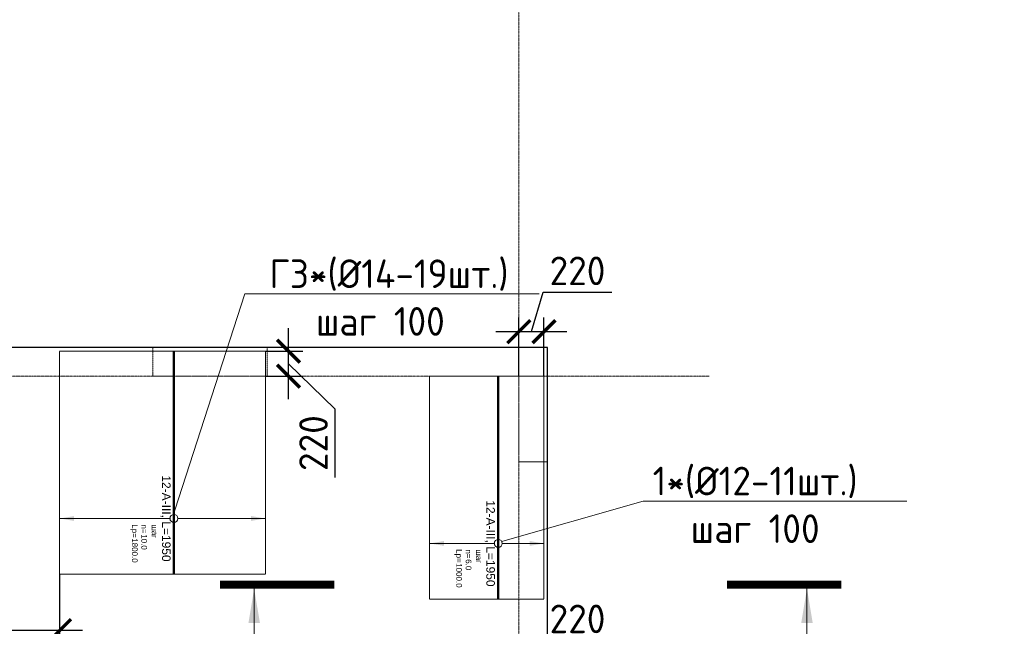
# Model space of a CAD drawing. Header units: millimetres. Extents: x -42044588 to 856694, y -806701 to 941911.
# Tile 693 of 1056: x 147711 to 156323, y -269794 to -264491. Entities that reach past the tile are written whole.
import ezdxf
from ezdxf import colors
from ezdxf.entities.mleader import LeaderData, LeaderLine
from ezdxf.enums import TextEntityAlignment as Align
from ezdxf.math import Vec2, Vec3

# ---------------------------------------------------------------- set-up
doc = ezdxf.new("R2010")
doc.units = ezdxf.units.MM
doc.set_wipeout_variables(frame=1)
for name, pattern in [('01 Штриховая _4 мм_', [6, 3.5, -2.5]), ('______5', [1100, 800, -100, 100, -100]), ('DASHED', [7, 5, -2, 0]), ('GOST2.303 4', [7, 5, -2, 0]), ('осевая', [50.8, 31.75, -6.35, 6.35, -6.35])]:
    doc.linetypes.add(name, pattern=pattern)
doc.layers.add('0 @ 100', color=7, linetype='Continuous')
for name, color, linetype, lineweight in [('907Сл Осевые', 1, 'Continuous', 0), ('АрмСтер', 2, 'Continuous', 50), ('контур распр. стерхней', 2, 'GOST2.303 4', 20), ('Оси', 40, '______5', 18), ('Перекрытие ж_бетон', 1, 'Continuous', 30), ('подоснова', 151, 'Continuous', 5), ('РАЗМЕРЫ', 1, 'Continuous', 9), ('Узлы', 7, 'Continuous', 0)]:
    doc.layers.add(name, color=color, linetype=linetype, lineweight=lineweight)
doc.layers.add('АрмСтер_атрибуты', color=2, linetype='Continuous', lineweight=0, plot=False)
doc.layers.add('Колонна_ бетон', color=7, linetype='Continuous', lineweight=50, true_color=0xb4b496)
doc.styles.add('GOST-2.304_Type-B', font='GOST_Common.ttf')
doc.styles.get("Standard").update_dxf_attribs({"font": 'arial.ttf'})
doc.styles.add('Аннотативный', font='arial.ttf')
doc.styles.add('ГОСТ', font='GOST_Common.ttf')
doc.dimstyles.new('СПДС', dxfattribs={"dimscale": 100, "dimtxt": 2.5, "dimasz": 2, "dimexe": 1.25, "dimexo": 0, "dimtad": 1, "dimdec": 0, "dimrnd": 5, "dimtxsty": 'GOST-2.304_Type-B', "dimblk": 'ARCHTICK', "dimcen": 2.5, "dimdle": 2, "dimclrd": 1, "dimclre": 1, "dimclrt": 1, "dimadec": 0, "dimazin": 2, "dimtfac": 0.75, "dimtdec": 0, "dimtmove": 1, "dimatfit": 3, "dimfxl": 0, "dimtolj": 1, "dimarcsym": 0})

# ---------------------------------------------------------------- blocks, each defined once
blk = doc.blocks.new('оси блок 2')
at = {"layer": 'Оси', "color": 16, "linetype": 'осевая', "lineweight": 0, "ltscale": 0.25, "transparency": 33554687}
for p, q in [((-38904.7, -322543), (-38904.7, -347914.1)), ((-89822.3, -326301.3), (-37238.5, -326301.3))]:
    blk.add_line(p, q, dxfattribs=at)
blk = doc.blocks.new('подложка стн 1-го этажа')
at = {"layer": 'Колонна_ бетон', "color": 252, "linetype": 'DASHED', "lineweight": 0, "ltscale": 0.5, "true_color": 0x939598, "transparency": 33554687}
for p, q in [((55093.8, 26361.8, -200), (55093.8, 26361.8, -200)), ((54843.8, 26111.8, -200), (54843.8, 26111.8, -200))]:
    blk.add_line(p, q, dxfattribs=at)
for points, elevation in [([(51643.8, 26362.2), (52643.5, 26362.2), (52643.5, 26111.8), (51643.8, 26111.8)], -360), ([(54843.9, 26361.8), (55093.9, 26361.8), (55093.9, 25361.5), (54843.9, 25361.5)], -560)]:
    blk.add_lwpolyline(points, close=True, dxfattribs=dict(at, elevation=elevation))
blk = doc.blocks.new('_None')
blk = doc.blocks.new('*U2505')
at = {"layer": 'РАЗМЕРЫ'}
for p, q in [((112.5, 400), (-112.5, 400)), ((112.5, -600), (-112.5, -600))]:
    blk.add_line(p, q, dxfattribs=at)
at = {"layer": 'РАЗМЕРЫ', "ltscale": 15}
blk.add_line((0, -600), (0, 400), dxfattribs=at)
at = {"layer": 'РАЗМЕРЫ'}
for points in [[(0, 400), (20.9, 274.8), (-20.9, 274.8)], [(0, -600), (20.9, -474.8), (-20.9, -474.8)]]:
    blk.add_solid(points, dxfattribs=at)
at = {"layer": 'АрмСтер_атрибуты', "color": 215, "ltscale": 15, "style": 'Аннотативный'}
for s, p in [('шаг', (51.4, -194.2)), ('n=', (51.4, -285.1)), ('Lр=', (50.2, -367.8))]:
    blk.add_text(s, height=50, dxfattribs=at).set_placement(p)
at = {"layer": 'АрмСтер_атрибуты', "style": 'Аннотативный', "flags": 8}
blk.add_attdef('ПОЗ', (110, 29.6), '', height=75, dxfattribs=at)
at = {"layer": 'АрмСтер_атрибуты', "color": 215, "style": 'Аннотативный'}
for tag, p, flags in [('ШАГ', (190.9, -194.2), 10), ('КОЛ', (138, -285.1), 8), ('ШИРИНА', (172.9, -367.8), 8)]:
    blk.add_attdef(tag, p, '', height=50, dxfattribs=dict(at, flags=flags))
at = {"layer": 'АрмСтер_атрибуты', "flags": 9}
for tag, p in [('МАССА', (-1033.5, -810.5)), ('ОБОЗНАЧЕНИЕ', (-1033.5, -924.4))]:
    blk.add_attdef(tag, p, '', height=75, dxfattribs=at)
at = {"linetype": 'Continuous', "lineweight": 0}
blk.add_wipeout([(35, 0), (28.3, 20.6), (10.8, 33.3), (-10.8, 33.3), (-28.3, 20.6), (-35, 0), (-28.3, -20.6), (-10.8, -33.3), (10.8, -33.3), (28.3, -20.6)], dxfattribs=at)
at = {"color": 0, "linetype": 'ByBlock', "lineweight": -2, "ltscale": 100}
blk.add_line((-1462.5, 0), (487.5, 0), dxfattribs=at)
at = {"layer": 'РАЗМЕРЫ'}
blk.add_circle((0, 0), 35, dxfattribs=at)
at = {"layer": 'АрмСтер_атрибуты', "style": 'Аннотативный', "flags": 8}
blk.add_attdef('НАИМЕНОВАНИЕ', text='', height=75, dxfattribs=at).set_placement((0, -29.3), align=Align.TOP_CENTER)
blk = doc.blocks.new('*U2359')
at = {"layer": 'РАЗМЕРЫ'}
for p, q in [((112.5, 800), (-112.5, 800)), ((112.5, -1000), (-112.5, -1000))]:
    blk.add_line(p, q, dxfattribs=at)
at = {"layer": 'РАЗМЕРЫ', "ltscale": 15}
blk.add_line((0, -1000), (0, 800), dxfattribs=at)
at = {"layer": 'РАЗМЕРЫ'}
for points in [[(0, 800), (20.9, 674.8), (-20.9, 674.8)], [(0, -1000), (20.9, -874.8), (-20.9, -874.8)]]:
    blk.add_solid(points, dxfattribs=at)
at = {"layer": 'АрмСтер_атрибуты', "color": 215, "ltscale": 15, "style": 'Аннотативный'}
for s, p in [('шаг', (51.4, -194.2)), ('n=', (51.4, -285.1)), ('Lр=', (50.2, -367.8))]:
    blk.add_text(s, height=50, dxfattribs=at).set_placement(p)
at = {"layer": 'АрмСтер_атрибуты', "style": 'Аннотативный', "flags": 8}
blk.add_attdef('ПОЗ', (110, 29.6), '', height=75, dxfattribs=at)
at = {"layer": 'АрмСтер_атрибуты', "color": 215, "style": 'Аннотативный'}
for tag, p, flags in [('ШАГ', (190.9, -194.2), 10), ('КОЛ', (138, -285.1), 8), ('ШИРИНА', (172.9, -367.8), 8)]:
    blk.add_attdef(tag, p, '', height=50, dxfattribs=dict(at, flags=flags))
at = {"layer": 'АрмСтер_атрибуты', "flags": 9}
for tag, p in [('МАССА', (-1033.5, -410.5)), ('ОБОЗНАЧЕНИЕ', (-1033.5, -524.4))]:
    blk.add_attdef(tag, p, '', height=75, dxfattribs=at)
at = {"linetype": 'Continuous', "lineweight": 0}
blk.add_wipeout([(35, 0), (28.3, 20.6), (10.8, 33.3), (-10.8, 33.3), (-28.3, 20.6), (-35, 0), (-28.3, -20.6), (-10.8, -33.3), (10.8, -33.3), (28.3, -20.6)], dxfattribs=at)
at = {"color": 0, "linetype": 'ByBlock', "lineweight": -2, "ltscale": 100}
blk.add_line((-1462.5, 0), (487.5, 0), dxfattribs=at)
at = {"layer": 'РАЗМЕРЫ'}
blk.add_circle((0, 0), 35, dxfattribs=at)
at = {"layer": 'АрмСтер_атрибуты', "style": 'Аннотативный', "flags": 8}
blk.add_attdef('НАИМЕНОВАНИЕ', text='', height=75, dxfattribs=at).set_placement((0, -29.3), align=Align.TOP_CENTER)
blk = doc.blocks.new('_ArchTick')
at = {"color": 0, "linetype": 'ByBlock', "const_width": 0.15}
blk.add_lwpolyline([(-0.5, -0.5), (0.5, 0.5)], dxfattribs=at)
blk = doc.blocks.new('*D5738')
at = {"layer": '907Сл Осевые', "color": 1, "lineweight": -2, "transparency": 16777216}
for p, q in [((152186.6, -270260.8), (152289.7, -269917.1)), ((152289.7, -269917.1), (152889.7, -269917.1)), ((152076.6, -270345.7), (152076.6, -270135.8)), ((152296.5, -270345.7), (152296.5, -270135.8)), ((151876.6, -270260.8), (152496.5, -270260.8))]:
    blk.add_line(p, q, dxfattribs=at)
at = {"layer": 'DEFPOINTS', "color": 0, "transparency": 16777216}
for p in [(152296.5, -270260.8), (152076.6, -270345.7), (152296.5, -270345.7)]:
    blk.add_point(p, dxfattribs=at)
at = {"layer": '907Сл Осевые', "color": 1, "lineweight": -2, "transparency": 16777216, "xscale": 200, "yscale": 200, "zscale": 200, "rotation": 180}
blk.add_blockref('_ArchTick', (152076.6, -270260.8), dxfattribs=at)
at = {"layer": '907Сл Осевые', "color": 1, "lineweight": -2, "transparency": 16777216, "xscale": 200, "yscale": 200, "zscale": 200}
blk.add_blockref('_ArchTick', (152296.5, -270260.8), dxfattribs=at)
at = {"layer": '907Сл Осевые', "color": 1, "lineweight": 0, "transparency": 16777216, "insert": (152589.7, -269729.6), "char_height": 250, "attachment_point": 5, "style": 'GOST-2.304_Type-B'}
blk.add_mtext('\\A1;220', dxfattribs=at)
blk = doc.blocks.new('*D5739')
at = {"layer": '907Сл Осевые', "color": 1, "lineweight": -2, "transparency": 16777216}
for p, q in [((152186.5, -267218.3), (152289.6, -266874.5)), ((152289.6, -266874.5), (152889.6, -266874.5)), ((152076.5, -267607.4), (152076.5, -267093.3)), ((152296.5, -267607.4), (152296.5, -267093.3)), ((151876.5, -267218.3), (152496.5, -267218.3))]:
    blk.add_line(p, q, dxfattribs=at)
at = {"layer": 'DEFPOINTS', "color": 0, "transparency": 16777216}
for p in [(152296.5, -267218.3), (152076.5, -267607.4), (152296.5, -267607.4)]:
    blk.add_point(p, dxfattribs=at)
at = {"layer": '907Сл Осевые', "color": 1, "lineweight": -2, "transparency": 16777216, "xscale": 200, "yscale": 200, "zscale": 200, "rotation": 180}
blk.add_blockref('_ArchTick', (152076.5, -267218.3), dxfattribs=at)
at = {"layer": '907Сл Осевые', "color": 1, "lineweight": -2, "transparency": 16777216, "xscale": 200, "yscale": 200, "zscale": 200}
blk.add_blockref('_ArchTick', (152296.5, -267218.3), dxfattribs=at)
at = {"layer": '907Сл Осевые', "color": 1, "lineweight": 0, "transparency": 16777216, "insert": (152589.6, -266687), "char_height": 250, "attachment_point": 5, "style": 'GOST-2.304_Type-B'}
blk.add_mtext('\\A1;220', dxfattribs=at)
blk = doc.blocks.new('*D5740')
at = {"layer": '907Сл Осевые', "color": 1, "lineweight": -2, "transparency": 16777216}
for p, q in [((150061.9, -267807.4), (150061.9, -267189.3)), ((149860.1, -267389.3), (150186.9, -267389.3)), ((150061.9, -267498.4), (150468.2, -267893.2)), ((149860.1, -267607.4), (150186.9, -267607.4)), ((150468.2, -267893.2), (150468.2, -268493.2))]:
    blk.add_line(p, q, dxfattribs=at)
at = {"layer": 'DEFPOINTS', "color": 0, "transparency": 16777216}
for p in [(149860.1, -267389.3), (150061.9, -267389.3), (149860.1, -267607.4)]:
    blk.add_point(p, dxfattribs=at)
at = {"layer": '907Сл Осевые', "color": 1, "lineweight": -2, "transparency": 16777216, "xscale": 200, "yscale": 200, "zscale": 200}
for p, rotation in [((150061.9, -267389.3), 90), ((150061.9, -267607.4), 270)]:
    blk.add_blockref('_ArchTick', p, dxfattribs=dict(at, rotation=rotation))
at = {"layer": '907Сл Осевые', "color": 1, "lineweight": 0, "transparency": 16777216, "insert": (150280.7, -268193.2), "char_height": 250, "attachment_point": 5, "rotation": 90, "style": 'GOST-2.304_Type-B'}
blk.add_mtext('\\A1;220', dxfattribs=at)
blk = doc.blocks.new('*D5741')
at = {"layer": '907Сл Осевые', "color": 1, "lineweight": -2, "transparency": 16777216}
for p, q in [((145876.5, -269339.3), (145876.5, -269956.7)), ((148060.1, -269339.3), (148060.1, -269956.7)), ((148260.1, -269831.7), (145676.5, -269831.7))]:
    blk.add_line(p, q, dxfattribs=at)
at = {"layer": 'DEFPOINTS', "color": 0, "transparency": 16777216}
for p in [(145876.5, -269339.3), (148060.1, -269339.3), (145876.5, -269831.7)]:
    blk.add_point(p, dxfattribs=at)
at = {"layer": '907Сл Осевые', "color": 1, "lineweight": -2, "transparency": 16777216, "xscale": 200, "yscale": 200, "zscale": 200, "rotation": 180}
blk.add_blockref('_ArchTick', (145876.5, -269831.7), dxfattribs=at)
at = {"layer": '907Сл Осевые', "color": 1, "lineweight": -2, "transparency": 16777216, "xscale": 200, "yscale": 200, "zscale": 200}
blk.add_blockref('_ArchTick', (148060.1, -269831.7), dxfattribs=at)
at = {"layer": '907Сл Осевые', "color": 1, "lineweight": 0, "transparency": 16777216, "insert": (146968.3, -269644.2), "char_height": 250, "attachment_point": 5, "style": 'GOST-2.304_Type-B'}
blk.add_mtext('\\A1;2185', dxfattribs=at)

msp = doc.modelspace()

# ---------------------------------------------------------------- linework, layer by layer
at = {"layer": 'контур распр. стерхней', "linetype": '01 Штриховая _4 мм_'}
for points in [[(148060.109, -269339.339), (148060.109, -267389.337), (149860.109, -267389.346), (149860.109, -269339.348)], [(151296.303, -269557.37), (151296.303, -267607.369), (152296.51, -267607.378), (152296.51, -269557.379)]]:
    msp.add_lwpolyline(points, close=True, dxfattribs=at)
at = {"layer": 'Перекрытие ж_бетон'}
msp.add_lwpolyline([(149276.51, -284257.374), (152326.51, -284257.374), (152326.51, -267357.375), (142276.51, -267357.375), (142276.51, -267357.375), (138926.51, -267357.375), (138926.51, -267357.375), (137126.51, -267357.375)], dxfattribs=at)
at = {"layer": 'Узлы', "color": 1, "linetype": 'Continuous', "lineweight": 0}
for p, q in [((149761.624, -269464.719, 3100), (149761.624, -270414.719, 3100)), ((154596.763, -269464.719, 3100), (154596.763, -270414.719, 3100))]:
    msp.add_line(p, q, dxfattribs=at)
at = {"layer": 'Узлы', "color": 1, "linetype": 'Continuous', "lineweight": 0, "const_width": 70, "elevation": 3100}
for points in [[(149461.624, -269429.719), (150461.624, -269429.719)], [(154896.763, -269429.719), (153896.763, -269429.719)]]:
    msp.add_lwpolyline(points, dxfattribs=at)
at = {"layer": 'Узлы', "color": 1, "linetype": 'Continuous', "lineweight": 0}
for points in [[(149761.624, -269464.719, 3100), (149711.346, -269765.169, 3100), (149811.902, -269765.169, 3100)], [(154596.763, -269464.719, 3100), (154546.485, -269765.169, 3100), (154647.041, -269765.169, 3100)]]:
    msp.add_solid(points, dxfattribs=at)

# ---------------------------------------------------------------- block references
msp.add_blockref('подложка стн 1-го этажа', (97232.588, -293719.169, 560))
at = {"layer": 'РАЗМЕРЫ'}
msp.add_blockref('оси блок 2', (190981.229, 58693.948), dxfattribs=at)

# ---------------------------------------------------------------- leaders
at = {"layer": 'подоснова', "color": 2, "ltscale": 0.3}
ml = msp.add_multileader_mtext('Standard', dxfattribs=at)
ml.set_content(' Г3*(%%C14-19шт.)\\Pшаг 100', color=2, style='GOST-2.304_Type-B')
ml.set_leader_properties(color=256, linetype='ByLayer', lineweight=15)
ml.set_arrow_properties(name='NONE')
ml.build(insert=Vec2(0, 0))
ml.multileader.update_dxf_attribs({"text_left_attachment_type": 6, "text_right_attachment_type": 6, "dogleg_length": 0.1, "arrow_head_size": 18})
ctx = ml.context
ctx.base_point, ctx.char_height, ctx.arrow_head_size, ctx.landing_gap_size, ctx.plane_origin = Vec3(149679.017, -266886.996, 180), 250, 18, 20, Vec3(140397.321, -262155.448, 180)
ctx.left_attachment, ctx.right_attachment, ctx.text_align_type = 6, 6, 1
notes = []
notes.append((ctx, [(0, (1, 1, 0), (149678.917, -266886.996, 180), (1, 0), 0.1, [(0, [(149036.006, -268877.423, 180)], 0, [])])]))
ctx.mtext.insert, ctx.mtext.alignment, ctx.mtext.flow_direction = Vec3(150864.926, -266586.996, 180), 2, 5
at = {"layer": 'подоснова', "color": 4, "ltscale": 0.3}
ml = msp.add_multileader_mtext('Standard', dxfattribs=at)
ml.set_content('1*(%%C12-11шт.)\\Pшаг 100', color=4, style='GOST-2.304_Type-B')
ml.set_leader_properties(color=256, linetype='ByLayer', lineweight=15)
ml.set_arrow_properties(name='NONE')
ml.build(insert=Vec2(0, 0))
ml.multileader.update_dxf_attribs({"text_left_attachment_type": 6, "text_right_attachment_type": 6, "dogleg_length": 0.1, "arrow_head_size": 18})
ctx = ml.context
ctx.base_point, ctx.char_height, ctx.arrow_head_size, ctx.landing_gap_size, ctx.plane_origin = Vec3(153163.102, -268699.147, 180), 250, 18, 20, Vec3(142920.799, -263621.766, 180)
ctx.left_attachment, ctx.right_attachment, ctx.text_align_type = 6, 6, 1
notes.append((ctx, [(0, (1, 1, 0), (153163.002, -268699.147, 180), (1, 0), 0.1, [(0, [(151896.51, -269062.275, 180)], 0, [])])]))
ctx.mtext.insert, ctx.mtext.alignment, ctx.mtext.flow_direction = Vec3(154143.708, -268399.147, 180), 2, 5
for ctx, leaders in notes:
    for number, flags, end, landing, length, lines in leaders:
        leader = LeaderData()
        leader.index, (leader.has_last_leader_line, leader.has_dogleg_vector, leader.attachment_direction) = number, flags
        leader.last_leader_point, leader.dogleg_vector, leader.dogleg_length = Vec3(end), Vec3(landing), length
        for number, points, colour, breaks in lines:
            line = LeaderLine()
            line.index, line.vertices, line.color, line.breaks = number, Vec3.list(points), colors.encode_raw_color(colour), breaks
            leader.lines.append(line)
        ctx.leaders.append(leader)

# ---------------------------------------------------------------- next in the draw order: block references
at = {"layer": 'АрмСтер', "ltscale": 15}
ref = msp.add_blockref('*U2359', (149060.109, -268851.846), dxfattribs=dict(at, rotation=270))
ref.add_attrib('НАИМЕНОВАНИЕ', '12-A-III, L=1950', dxfattribs={"layer": 'АрмСтер_атрибуты', "height": 75, "rotation": 270, "style": 'Аннотативный', "flags": 8}).set_placement((149030.77, -268851.846), align=Align.TOP_CENTER)
ref.add_attrib('КОЛ', '10.0', (148774.983, -268989.895), dxfattribs={"layer": 'АрмСтер_атрибуты', "color": 215, "height": 50, "rotation": 270, "style": 'Аннотативный', "flags": 8})
ref.add_attrib('ШИРИНА', '1800.0', (148692.309, -269024.731), dxfattribs={"layer": 'АрмСтер_атрибуты', "color": 215, "height": 50, "rotation": 270, "style": 'Аннотативный', "flags": 8})
ref = msp.add_blockref('*U2505', (151896.51, -269069.878), dxfattribs=dict(at, rotation=270))
ref.add_attrib('НАИМЕНОВАНИЕ', '12-A-III, L=1950', dxfattribs={"layer": 'АрмСтер_атрибуты', "height": 75, "rotation": 270, "style": 'Аннотативный', "flags": 8}).set_placement((151867.172, -269069.878), align=Align.TOP_CENTER)
ref.add_attrib('КОЛ', '6.0', (151611.385, -269207.927), dxfattribs={"layer": 'АрмСтер_атрибуты', "color": 215, "height": 50, "rotation": 270, "style": 'Аннотативный', "flags": 8})
ref.add_attrib('ШИРИНА', '1000.0', (151528.711, -269242.763), dxfattribs={"layer": 'АрмСтер_атрибуты', "color": 215, "height": 50, "rotation": 270, "style": 'Аннотативный', "flags": 8})

# ---------------------------------------------------------------- next in the draw order: texts
at = {"layer": '0 @ 100', "char_height": 300, "width": 18500, "attachment_point": 1, "style": 'ГОСТ'}
for s, insert in [('\\pi-900,l900,t900;{\\C7;1.^IАрмирование монолитной плиты  состоит из основного армирования ∅10 А500С с шагом  200х200мм  в нижней зоне, основного армирования ∅10 А500С с шагом  200х200мм  в  верхней зоне и дополнительного армирования, указанного на схемах армирования.\\P2.^IАрмирование плиты предусмотрено отдельными  стержнями заводской длины по осям Х и Y. При недостатке заводской длины стержней для армирования плиты, стыки стержней осуществлять внахлестку без  сварки. Стыки арматуры внахлестку должны располагаться вразбежку (через шаг). См. деталь стыковки арматуры.\\P3.^IВерхнюю и нижнюю арматуру вязать вязальной проволокой через пересечение.  Стержни основной и дополнительной арматуры укладывать в соответствии с сечениями .\\P4.^IПо периметру плиты и у отверстий  у концов основной арматуры устанавливать П-образные элементы Ск1.\\P5.^IПозиции со знаком "*" укладываются с шагом 100 мм\\P6.^IДля фиксации в проектном положении стержней верхней сетки устанавливать фиксаторы Ф1 с шагом 600х600мм.\\P7.^IДиаметр оправки стержня при d<20мм - 5d, при d≥20мм - 8d\\P8.^IКаркасы поперечного армирования устанавливаются до начала устройство верхней сетки армирования.\\P9.^IОбрамления отверстий см. лист 8. В местах расположения отверстий осуществить прерывания основной и дополнительной сеток арматуры. Отверстия обрамляются двумя стержнями арматуры, расход стали на обрамление учтен на листе 25.\\P10.^IПроемы размерами до 300х300 допускается выполнять по месту методом алмазного бурения.\\P11.^IСечения 3-3;4-4;5-5 см. лист 8.}', (-39552.237, -237043.75)), ('\\pi-900,l900,t900;{\\C7;1.^IАрмирование монолитной плиты  состоит из основного армирования ∅10 А500С с шагом  200х200мм  в нижней зоне, основного армирования ∅10 А500С с шагом  200х200мм  в  верхней зоне и дополнительного армирования, указанного на схемах армирования.\\P2.^IАрмирование плиты предусмотрено отдельными  стержнями заводской длины по осям Х и Y. При недостатке заводской длины стержней для армирования плиты, стыки стержней осуществлять внахлестку без  сварки. Стыки арматуры внахлестку должны располагаться вразбежку (через шаг). См. деталь стыковки арматуры.\\P3.^IВерхнюю и нижнюю арматуру вязать вязальной проволокой через пересечение.  Стержни основной и дополнительной арматуры укладывать в соответствии с сечениями .\\P4.^IПо периметру плиты и у отверстий  у концов основной арматуры устанавливать П-образные элементы Ск1.\\P5.^IПозиции со знаком "*" укладываются с шагом 100 мм\\P6.^IДля фиксации в проектном положении стержней верхней сетки устанавливать фиксаторы Ф1 с шагом 600х600мм.\\P7.^IДиаметр оправки стержня при d<20мм - 5d, при d≥20мм - 8d\\P8.^IКаркасы поперечного армирования устанавливаются до начала устройство верхней сетки армирования.\\P9.^IОбрамления отверстий см. лист 8. В местах расположения отверстий осуществить прерывания основной и дополнительной сеток арматуры. Отверстия обрамляются двумя стержнями арматуры, расход стали на обрамление учтен на листе 25.\\P10.^IПроемы размерами до 300х300 допускается выполнять по месту методом алмазного бурения.}', (67549.049, -238408.446))]:
    msp.add_mtext(s, dxfattribs=dict(at, insert=insert))

# ---------------------------------------------------------------- next in the draw order: dimensions: what is measured, and where the dimension line sits
at = {"layer": '907Сл Осевые', "lineweight": 0}
for base, p1, p2, picture, middle in [((152296.51, -267218.299), (152076.512, -267607.374), (152296.51, -267607.374), '*D5739', (152352.136, -266687.049)), ((145876.51, -269831.654), (148060.109, -269339.339), (145876.51, -269339.339), '*D5741', (146968.31, -269644.154)), ((152296.51, -270260.832), (152076.615, -270345.733), (152296.51, -270345.735), '*D5738', (152352.188, -269729.582))]:
    dim = msp.add_linear_dim(base=base, p1=p1, p2=p2, dimstyle='СПДС', dxfattribs=at)
    dim.commit()
    dim.dimension.update_dxf_attribs({"geometry": picture, "text_midpoint": middle})
dim = msp.add_linear_dim(base=(150061.916, -267389.346), p1=(149860.109, -267607.374), p2=(149860.11, -267389.346), angle=90, dimstyle='СПДС', dxfattribs=at)
dim.commit()
dim.dimension.update_dxf_attribs({"geometry": '*D5740', "text_midpoint": (150468.166, -267955.709), "dimtype": 160})

doc.saveas('drawing.dxf')
